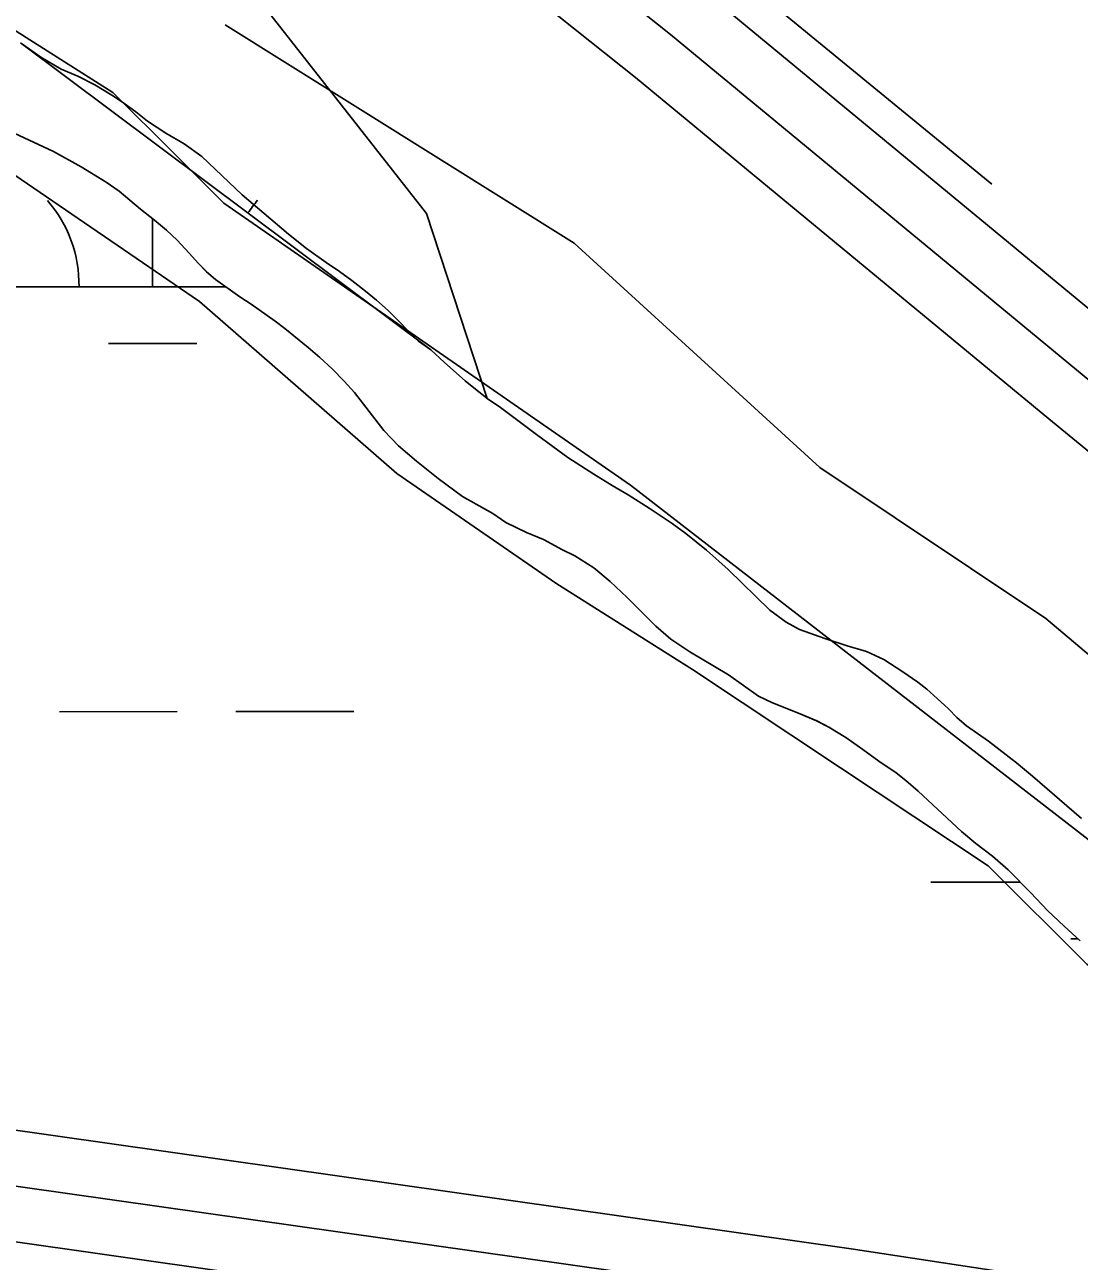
# Model space of a CAD drawing. Extents: x 3279314 to 3317160, y 734079 to 759431.
# Drawn here: x 3308730 to 3309016.6, y 756376.4 to 756712.3 of the extents above; entities that cross this region are included whole.
import ezdxf

# ---------------------------------------------------------------- set-up
doc = ezdxf.new("R2010")
doc.units = 0
for name, color, linetype in [('V-ROAD-CNTR', 7, 'Continuous'), ('V-SITE-VEGE', 7, 'Continuous'), ('V-TOPO-SHOR', 7, 'Continuous'), ('V-WETL-SWMP', 7, 'Continuous')]:
    doc.layers.add(name, color=color, linetype=linetype)

msp = doc.modelspace()

# ---------------------------------------------------------------- linework, layer by layer
at = {"layer": 'V-ROAD-CNTR'}
for points in [[(3307967.05, 757657.83), (3308002.78, 757598.59), (3308066.42, 757501.15), (3308114.19, 757422.61), (3308156.51, 757373.15), (3308216.49, 757309.86), (3308340.87, 757190.75), (3308459.25, 757080.8), (3308595.56, 756952.69), (3308669.08, 756880.14), (3308742.13, 756820.45), (3308896.01, 756698.02), (3309008.34, 756605.23), (3309118.32, 756515.17), (3309197.99, 756454.1), (3309273.43, 756424.52), (3309327.33, 756405.48), (3309435.43, 756375.36), (3309584.59, 756353.83)], [(3307986.68, 757654.32), (3308015.49, 757606.56), (3308079.11, 757509.15), (3308126.38, 757431.44), (3308167.66, 757383.19), (3308227.13, 757320.44), (3308351.16, 757201.66), (3308469.49, 757091.76), (3308605.96, 756963.49), (3308679.12, 756891.31), (3308751.55, 756832.13), (3308905.46, 756709.67), (3309017.87, 756616.82), (3309127.64, 756526.93), (3309205.43, 756467.3), (3309278.66, 756438.58), (3309331.85, 756419.79), (3309438.53, 756390.07), (3309625.01, 756363.15)], [(3307986.68, 757654.32), (3308015.49, 757606.56), (3308079.11, 757509.15), (3308126.38, 757431.44), (3308167.66, 757383.19), (3308227.13, 757320.44), (3308351.16, 757201.66), (3308469.49, 757091.76), (3308605.96, 756963.49), (3308679.12, 756891.31), (3308751.55, 756832.13), (3308905.46, 756709.67), (3309017.87, 756616.82), (3309127.64, 756526.93), (3309205.43, 756467.3), (3309278.66, 756438.58), (3309331.85, 756419.79), (3309438.53, 756390.07), (3309625.01, 756363.15)], [(3309580.83, 756285.84), (3309454.89, 756303.52), (3308954.55, 756379.72), (3308656.82, 756421.96), (3308094.24, 756506.01), (3307567.72, 756582.64), (3306992.15, 756663.11), (3306373.34, 756753.36), (3305484.27, 756879.78), (3304917.24, 756967.07), (3304347.59, 757047.14), (3303582.54, 757158.21), (3303505.23, 757169.78), (3303449.6, 757179.28), (3303406.91, 757198.42), (3303370.58, 757229), (3303319.73, 757265.64), (3303277.65, 757291.26), (3303242.8, 757309.16), (3303195.6, 757315.52), (3303162.05, 757304.15)], [(3308731.1, 756868.21), (3308760.96, 756843.8), (3308914.9, 756721.32), (3309027.4, 756628.4), (3309136.95, 756538.68), (3309212.88, 756480.49), (3309283.9, 756452.63), (3309302.55, 756446.05)], [(3309578.17, 756255.92), (3309450.54, 756273.83), (3308950.18, 756350.04), (3308652.5, 756392.27), (3308089.86, 756476.33), (3307563.48, 756552.94), (3306987.91, 756633.42), (3306369.07, 756723.67), (3305732.15, 756814.23)], [(3308952.37, 756364.88), (3308654.66, 756407.11), (3308092.05, 756491.17), (3307565.6, 756567.79), (3306990.03, 756648.27)], [(3308952.37, 756364.88), (3308654.66, 756407.11), (3308092.05, 756491.17), (3307565.6, 756567.79), (3306990.03, 756648.27)]]:
    msp.add_lwpolyline(points, dxfattribs=at)
at = {"layer": 'V-SITE-VEGE'}
for p, q in [((3308784.1, 756731.3), (3308839.21, 756661.1)), ((3308734.36, 756703.52), (3308728.84, 756707.39)), ((3308739.87, 756700.23), (3308734.36, 756703.52)), ((3308744.38, 756698.35), (3308739.87, 756700.23)), ((3308749.04, 756696), (3308744.38, 756698.35)), ((3308753.62, 756693.25), (3308749.04, 756696)), ((3308756.26, 756691.53), (3308753.62, 756693.25)), ((3308760.14, 756688.72), (3308756.26, 756691.53)), ((3308763.31, 756686.14), (3308760.14, 756688.72)), ((3308768.28, 756682.93), (3308763.31, 756686.14)), ((3308773.33, 756680.03), (3308768.28, 756682.93)), ((3308778.06, 756676.59), (3308773.33, 756680.03)), ((3308789.07, 756666.11), (3308778.06, 756676.59)), ((3308795.04, 756661.03), (3308789.07, 756666.11)), ((3308801.63, 756655.48), (3308795.04, 756661.03)), ((3308839.21, 756661.1), (3308855.68, 756610.77)), ((3308806.52, 756651.57), (3308801.63, 756655.48)), ((3308811.87, 756647.74), (3308806.52, 756651.57)), ((3308815.52, 756645.31), (3308811.87, 756647.74)), ((3308818.85, 756642.89), (3308815.52, 756645.31)), ((3308822.58, 756639.99), (3308818.85, 756642.89)), ((3308825.6, 756637.49), (3308822.58, 756639.99)), ((3308828.78, 756634.68), (3308825.6, 756637.49)), ((3308836.99, 756626.4), (3308828.78, 756634.68)), ((3308840.33, 756624.05), (3308836.99, 756626.4)), ((3308844.05, 756620.61), (3308840.33, 756624.05)), ((3308849.71, 756615.61), (3308844.05, 756620.61)), ((3308855.68, 756610.77), (3308849.71, 756615.61))]:
    msp.add_line(p, q, dxfattribs=at)
msp.add_lwpolyline([(3309016.86, 756463.47), (3309012.44, 756467.37), (3309007.95, 756471.67), (3309003.45, 756476.51), (3308997.25, 756482.76), (3308992.99, 756486.43), (3308988.49, 756489.88), (3308984.53, 756493.16), (3308972.75, 756504.1), (3308969.42, 756506.99), (3308966.78, 756509.1), (3308962.13, 756512.23), (3308957.78, 756515.44), (3308953.12, 756518.65), (3308948.54, 756521.47), (3308945.2, 756523.19), (3308940.31, 756525.31), (3308933.24, 756528.06), (3308929.44, 756529.87), (3308921.21, 756535.73), (3308910.73, 756541.92), (3308905.61, 756545.37), (3308901.5, 756548.89), (3308893.68, 756556.7), (3308889.1, 756561.07), (3308884.68, 756564.74), (3308879.48, 756568.03), (3308876.14, 756569.68), (3308870.94, 756572.5), (3308866.36, 756574.39), (3308860.7, 756577.14), (3308857.2, 756579.56), (3308848.97, 756584.18), (3308842.37, 756589.03), (3308836.48, 756593.72), (3308831.59, 756597.95), (3308827.56, 756602.08), (3308819.59, 756612.39), (3308816.8, 756615.51), (3308813.54, 756618.87), (3308810.21, 756621.92), (3308807.03, 756624.65), (3308800.67, 756629.81), (3308798.04, 756631.84), (3308791.47, 756636.4), (3308788.41, 756638.42), (3308781.82, 756643.11), (3308779.42, 756645.22), (3308777.17, 756647.49), (3308774.69, 756650.3), (3308771.43, 756653.82), (3308768.49, 756656.55), (3308765.23, 756659.29), (3308761.43, 756662.26), (3308755.62, 756667.1), (3308752.12, 756669.53), (3308745.29, 756673.76), (3308737.76, 756677.91), (3308727.12, 756682.86)], dxfattribs=at)
at = {"layer": 'V-TOPO-SHOR'}
msp.add_line((3308909.59, 756737.21), (3308992.82, 756669.03), dxfattribs=at)
for points in [[(3309199.47, 756367.25), (3309199.44, 756380.63), (3309189.38, 756390.63), (3309172.65, 756397.28), (3309139.16, 756413.93), (3309098.98, 756437.24), (3309045.39, 756470.56), (3308894.63, 756587.25), (3308784.09, 756663.9), (3308770.69, 756677.25), (3308753.93, 756693.93), (3308717.09, 756717.25)], [(3308723.88, 756673.79), (3308777.47, 756637.13), (3308831.09, 756590.44), (3308874.63, 756560.45), (3308911.47, 756537.12), (3308951.66, 756510.47), (3308991.86, 756483.81), (3309018.67, 756457.12), (3309052.18, 756430.44), (3309078.98, 756410.44), (3309109.11, 756393.79), (3309132.56, 756377.12), (3309152.67, 756360.45)]]:
    msp.add_lwpolyline(points, dxfattribs=at)
at = {"layer": 'V-WETL-SWMP'}
for p, q in [((3308879.31, 756653.03), (3308784.47, 756712.35)), ((3308879.31, 756653.03), (3308784.47, 756712.35)), ((3308728.84, 756707.39), (3308840.33, 756624.05)), ((3308728.84, 756707.39), (3308840.33, 756624.05)), ((3308737.76, 756677.91), (3308727.12, 756682.85)), ((3308737.76, 756677.91), (3308727.12, 756682.85)), ((3308745.29, 756673.76), (3308737.76, 756677.91)), ((3308745.29, 756673.76), (3308737.76, 756677.91)), ((3308752.12, 756669.53), (3308745.29, 756673.76)), ((3308752.12, 756669.53), (3308745.29, 756673.76)), ((3308755.61, 756667.1), (3308752.12, 756669.53)), ((3308755.61, 756667.1), (3308752.12, 756669.53)), ((3308761.43, 756662.26), (3308755.61, 756667.1)), ((3308761.43, 756662.26), (3308755.61, 756667.1)), ((3308765.23, 756659.29), (3308761.43, 756662.26)), ((3308765.23, 756659.29), (3308761.43, 756662.26)), ((3308764.73, 756641.13), (3308764.72, 756659.69)), ((3308768.49, 756656.55), (3308765.23, 756659.29)), ((3308768.49, 756656.55), (3308765.23, 756659.29)), ((3308771.43, 756653.81), (3308768.49, 756656.55)), ((3308771.43, 756653.81), (3308768.49, 756656.55)), ((3308774.69, 756650.3), (3308771.43, 756653.81)), ((3308774.69, 756650.3), (3308771.43, 756653.81)), ((3308946.03, 756592.03), (3308879.31, 756653.03)), ((3308946.03, 756592.03), (3308879.31, 756653.03)), ((3308777.17, 756647.49), (3308774.69, 756650.3)), ((3308777.17, 756647.49), (3308774.69, 756650.3)), ((3308779.41, 756645.22), (3308777.17, 756647.49)), ((3308779.41, 756645.22), (3308777.17, 756647.49)), ((3308781.82, 756643.11), (3308779.41, 756645.22)), ((3308781.82, 756643.11), (3308779.41, 756645.22)), ((3308788.41, 756638.42), (3308781.82, 756643.11)), ((3308788.41, 756638.42), (3308781.82, 756643.11)), ((3308714.73, 756641.1), (3308784.6, 756641.14)), ((3308791.47, 756636.39), (3308788.41, 756638.42)), ((3308791.47, 756636.39), (3308788.41, 756638.42)), ((3308798.04, 756631.84), (3308791.47, 756636.39)), ((3308798.04, 756631.84), (3308791.47, 756636.39)), ((3308800.67, 756629.81), (3308798.04, 756631.84)), ((3308800.67, 756629.81), (3308798.04, 756631.84)), ((3308807.03, 756624.65), (3308800.67, 756629.81)), ((3308807.03, 756624.65), (3308800.67, 756629.81)), ((3308752.74, 756625.69), (3308776.74, 756625.7)), ((3308810.21, 756621.92), (3308807.03, 756624.65)), ((3308810.21, 756621.92), (3308807.03, 756624.65)), ((3308813.54, 756618.87), (3308810.21, 756621.92)), ((3308813.54, 756618.87), (3308810.21, 756621.92)), ((3308840.33, 756624.05), (3308844.05, 756620.61)), ((3308840.33, 756624.05), (3308844.05, 756620.61)), ((3308816.8, 756615.51), (3308813.54, 756618.87)), ((3308816.8, 756615.51), (3308813.54, 756618.87)), ((3308844.05, 756620.61), (3308849.71, 756615.61)), ((3308844.05, 756620.61), (3308849.71, 756615.61)), ((3308819.59, 756612.39), (3308816.8, 756615.51)), ((3308819.59, 756612.39), (3308816.8, 756615.51)), ((3308849.71, 756615.61), (3308855.68, 756610.77)), ((3308849.71, 756615.61), (3308855.68, 756610.77)), ((3308827.56, 756602.08), (3308819.59, 756612.39)), ((3308827.56, 756602.08), (3308819.59, 756612.39)), ((3308855.68, 756610.77), (3308859.25, 756608.34)), ((3308855.68, 756610.77), (3308859.25, 756608.34)), ((3308859.25, 756608.34), (3308869.03, 756600.99)), ((3308859.25, 756608.34), (3308869.03, 756600.99)), ((3308831.59, 756597.95), (3308827.56, 756602.08)), ((3308831.59, 756597.95), (3308827.56, 756602.08)), ((3308869.03, 756600.99), (3308873.53, 756597.78)), ((3308869.03, 756600.99), (3308873.53, 756597.78)), ((3308836.48, 756593.72), (3308831.59, 756597.95)), ((3308836.48, 756593.72), (3308831.59, 756597.95)), ((3308873.53, 756597.78), (3308877.56, 756594.73)), ((3308873.53, 756597.78), (3308877.56, 756594.73)), ((3308842.37, 756589.03), (3308836.48, 756593.72)), ((3308842.37, 756589.03), (3308836.48, 756593.72)), ((3308877.56, 756594.73), (3308884.62, 756590.19)), ((3308877.56, 756594.73), (3308884.62, 756590.19)), ((3309007.53, 756551.03), (3308946.03, 756592.03)), ((3309007.53, 756551.03), (3308946.03, 756592.03)), ((3308848.97, 756584.18), (3308842.37, 756589.03)), ((3308848.97, 756584.18), (3308842.37, 756589.03)), ((3308884.62, 756590.19), (3308889.59, 756587.13)), ((3308884.62, 756590.19), (3308889.59, 756587.13)), ((3308889.59, 756587.13), (3308893.94, 756584.63)), ((3308889.59, 756587.13), (3308893.94, 756584.63)), ((3308857.2, 756579.56), (3308848.97, 756584.18)), ((3308857.2, 756579.56), (3308848.97, 756584.18)), ((3308893.94, 756584.63), (3308899.68, 756581.03)), ((3308893.94, 756584.63), (3308899.68, 756581.03)), ((3308860.7, 756577.14), (3308857.2, 756579.56)), ((3308860.7, 756577.14), (3308857.2, 756579.56)), ((3308899.68, 756581.03), (3308905.97, 756576.8)), ((3308899.68, 756581.03), (3308905.97, 756576.8)), ((3308866.36, 756574.39), (3308860.7, 756577.14)), ((3308866.36, 756574.39), (3308860.7, 756577.14)), ((3308905.97, 756576.8), (3308909.62, 756574.14)), ((3308905.97, 756576.8), (3308909.62, 756574.14)), ((3308870.94, 756572.5), (3308866.36, 756574.39)), ((3308870.94, 756572.5), (3308866.36, 756574.39)), ((3308876.14, 756569.68), (3308870.94, 756572.5)), ((3308876.14, 756569.68), (3308870.94, 756572.5)), ((3308909.62, 756574.14), (3308915.28, 756569.6)), ((3308909.62, 756574.14), (3308915.28, 756569.6)), ((3308879.48, 756568.03), (3308876.14, 756569.68)), ((3308879.48, 756568.03), (3308876.14, 756569.68)), ((3308915.28, 756569.6), (3308921.17, 756564.29)), ((3308915.28, 756569.6), (3308921.17, 756564.29)), ((3308884.68, 756564.75), (3308879.48, 756568.03)), ((3308884.68, 756564.75), (3308879.48, 756568.03)), ((3308889.1, 756561.07), (3308884.68, 756564.75)), ((3308889.1, 756561.07), (3308884.68, 756564.75)), ((3308921.17, 756564.29), (3308932.49, 756553.28)), ((3308921.17, 756564.29), (3308932.49, 756553.28)), ((3308893.67, 756556.7), (3308889.1, 756561.07)), ((3308893.67, 756556.7), (3308889.1, 756561.07)), ((3308901.5, 756548.89), (3308893.67, 756556.7)), ((3308901.5, 756548.89), (3308893.67, 756556.7)), ((3308932.49, 756553.28), (3308936.91, 756549.99)), ((3308932.49, 756553.28), (3308936.91, 756549.99)), ((3308905.61, 756545.37), (3308901.5, 756548.89)), ((3308905.61, 756545.37), (3308901.5, 756548.89)), ((3308936.91, 756549.99), (3308940.56, 756548.03)), ((3308936.91, 756549.99), (3308940.56, 756548.03)), ((3308940.56, 756548.03), (3308947.47, 756545.59)), ((3308940.56, 756548.03), (3308947.47, 756545.59)), ((3309083.67, 756486.6), (3309007.53, 756551.03)), ((3309083.67, 756486.6), (3309007.53, 756551.03)), ((3308910.73, 756541.92), (3308905.61, 756545.37)), ((3308910.73, 756541.92), (3308905.61, 756545.37)), ((3308947.47, 756545.59), (3308953.46, 756543.62)), ((3308947.47, 756545.59), (3308953.46, 756543.62)), ((3308921.21, 756535.73), (3308910.73, 756541.92)), ((3308921.21, 756535.73), (3308910.73, 756541.92)), ((3308953.46, 756543.62), (3308958.74, 756542.05)), ((3308953.46, 756543.62), (3308958.74, 756542.05)), ((3308958.74, 756542.05), (3308963.48, 756539.85)), ((3308958.74, 756542.05), (3308963.48, 756539.85)), ((3308963.48, 756539.85), (3308968.6, 756536.56)), ((3308963.48, 756539.85), (3308968.6, 756536.56)), ((3308929.44, 756529.87), (3308921.21, 756535.73)), ((3308929.44, 756529.87), (3308921.21, 756535.73)), ((3308968.6, 756536.56), (3308972.71, 756533.74)), ((3308968.6, 756536.56), (3308972.71, 756533.74)), ((3308972.71, 756533.74), (3308975.19, 756531.79)), ((3308972.71, 756533.74), (3308975.19, 756531.79)), ((3308975.19, 756531.79), (3308977.98, 756529.29)), ((3308975.19, 756531.79), (3308977.98, 756529.29)), ((3308933.24, 756528.06), (3308929.44, 756529.87)), ((3308933.24, 756528.06), (3308929.44, 756529.87)), ((3308940.31, 756525.31), (3308933.24, 756528.06)), ((3308940.31, 756525.31), (3308933.24, 756528.06)), ((3308977.98, 756529.29), (3308981.01, 756526.47)), ((3308977.98, 756529.29), (3308981.01, 756526.47)), ((3308739.38, 756525.68), (3308771.38, 756525.7)), ((3308787.38, 756525.7), (3308819.38, 756525.72)), ((3308945.21, 756523.19), (3308940.31, 756525.31)), ((3308945.21, 756523.19), (3308940.31, 756525.31)), ((3308981.01, 756526.47), (3308983.33, 756524.13)), ((3308981.01, 756526.47), (3308983.33, 756524.13)), ((3308948.54, 756521.47), (3308945.21, 756523.19)), ((3308948.54, 756521.47), (3308945.21, 756523.19)), ((3308953.12, 756518.65), (3308948.54, 756521.47)), ((3308953.12, 756518.65), (3308948.54, 756521.47)), ((3308983.33, 756524.13), (3308985.89, 756521.86)), ((3308983.33, 756524.13), (3308985.89, 756521.86)), ((3308985.89, 756521.86), (3308991.87, 756517.72)), ((3308985.89, 756521.86), (3308991.87, 756517.72)), ((3308957.78, 756515.44), (3308953.12, 756518.65)), ((3308957.78, 756515.44), (3308953.12, 756518.65)), ((3308991.87, 756517.72), (3308999.55, 756511.77)), ((3308991.87, 756517.72), (3308999.55, 756511.77)), ((3308962.12, 756512.23), (3308957.78, 756515.44)), ((3308962.12, 756512.23), (3308957.78, 756515.44)), ((3308966.78, 756509.1), (3308962.12, 756512.23)), ((3308966.78, 756509.1), (3308962.12, 756512.23)), ((3308999.55, 756511.77), (3309003.89, 756508.18)), ((3308999.55, 756511.77), (3309003.89, 756508.18)), ((3308969.42, 756506.99), (3308966.78, 756509.1)), ((3308969.42, 756506.99), (3308966.78, 756509.1)), ((3309003.89, 756508.18), (3309017.15, 756496.69)), ((3309003.89, 756508.18), (3309017.15, 756496.69)), ((3308972.75, 756504.1), (3308969.42, 756506.99)), ((3308972.75, 756504.1), (3308969.42, 756506.99)), ((3308984.53, 756493.16), (3308972.75, 756504.1)), ((3308984.53, 756493.16), (3308972.75, 756504.1)), ((3308988.49, 756489.88), (3308984.53, 756493.16)), ((3308988.49, 756489.88), (3308984.53, 756493.16)), ((3308992.99, 756486.43), (3308988.49, 756489.88)), ((3308992.99, 756486.43), (3308988.49, 756489.88)), ((3308997.25, 756482.76), (3308992.99, 756486.43)), ((3308997.25, 756482.76), (3308992.99, 756486.43)), ((3309003.45, 756476.51), (3308997.25, 756482.76)), ((3309003.45, 756476.51), (3308997.25, 756482.76)), ((3308976.25, 756479.37), (3309000.6, 756479.38)), ((3309007.95, 756471.67), (3309003.45, 756476.51)), ((3309007.95, 756471.67), (3309003.45, 756476.51)), ((3309012.44, 756467.37), (3309007.95, 756471.67)), ((3309012.44, 756467.37), (3309007.95, 756471.67)), ((3309016.86, 756463.46), (3309012.44, 756467.37)), ((3309016.86, 756463.46), (3309012.44, 756467.37)), ((3309014.25, 756463.96), (3309016.3, 756463.96))]:
    msp.add_line(p, q, dxfattribs=at)
for centre, start, end in [((3308709.48, 756641.57), 359.2573, 40.801), ((3308819.97, 756641.63), 139.2573, 146.2902)]:
    msp.add_arc(centre, 35.25, start, end, dxfattribs=at)

doc.saveas('drawing.dxf')
